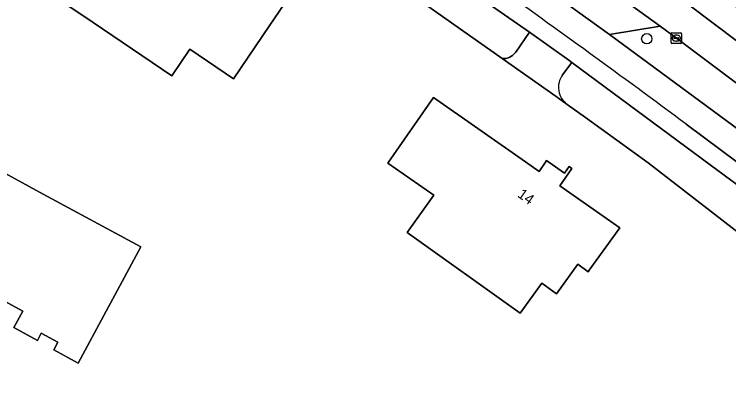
# Model space of a CAD drawing. Extents: x 162417 to 163722, y 384268 to 385417.
# Drawn here: x 163318.6 to 163386.7, y 385226.8 to 385264.1 of the extents above; entities that cross this region are included whole.
import ezdxf

# ---------------------------------------------------------------- set-up
doc = ezdxf.new("R2010")
doc.units = 0
for name, color, linetype in [('IMGEO_Berm_groen', 7, 'Continuous'), ('IMGEO_Boom', 7, 'Continuous'), ('IMGEO_Erf', 7, 'Continuous'), ('IMGEO_Fietspad_open', 7, 'Continuous'), ('IMGEO_Groenvoorziening', 7, 'Continuous'), ('IMGEO_Kolk', 7, 'Continuous'), ('IMGEO_Pand', 7, 'Continuous'), ('IMGEO_Pand_nummerreeks', 7, 'Continuous'), ('IMGEO_Rijbaan_lokaal_gesloten', 7, 'Continuous'), ('IMGEO_Rijbaan_lokaal_open', 7, 'Continuous'), ('IMGEO_Voetpad_open', 7, 'Continuous')]:
    doc.layers.add(name, color=color, linetype=linetype)

msp = doc.modelspace()

# ---------------------------------------------------------------- linework, layer by layer
at = {"layer": 'IMGEO_Berm_groen'}
for points in [[(163383.172, 385265.399), (163382.918, 385265.037), (163399.306, 385252.673), (163402.737, 385250.041), (163413.479, 385241.509), (163425.014, 385231.88), (163425.702, 385231.295), (163427.201, 385233.108), (163421.877, 385237.606), (163414.006, 385244.112), (163403.529, 385252.364), (163394.68, 385259.176), (163387.892, 385264.474), (163385.991, 385265.908)], [(163406.211, 385243.179), (163397.482, 385250), (163394.937, 385251.951), (163381.74, 385261.842), (163380.201, 385262.972), (163375.367, 385262.207), (163390.845, 385250.76), (163391.853, 385250)]]:
    msp.add_lwpolyline(points, dxfattribs=at)
at = {"layer": 'IMGEO_Boom'}
msp.add_circle((163378.916, 385261.789), 0.489, dxfattribs=at)
at = {"layer": 'IMGEO_Erf'}
msp.add_lwpolyline([(163401.687, 385232.409), (163397.756, 385235.453), (163379.055, 385249.933), (163373.086, 385254.272), (163371.326, 385255.518), (163370.26, 385256.272), (163365.121, 385259.908), (163364.896, 385260.067), (163352.341, 385268.952), (163343.382, 385275.198), (163340.788, 385276.883), (163340.621, 385276.992), (163339.615, 385277.646), (163334.92, 385280.696), (163324.446, 385287.5), (163321.031, 385281.372), (163320.515, 385280.446), (163318.656, 385277.086), (163318.117, 385276.112)], dxfattribs=at)
for points in [[(163333.604, 385258.256), (163325.102, 385264.011), (163320.961, 385266.813), (163321.668, 385267.857), (163318.778, 385269.814), (163321.188, 385273.375), (163321.469, 385273.79), (163324.36, 385271.835), (163327.301, 385276.18), (163334.624, 385271.224), (163334.244, 385270.663), (163336.483, 385269.148), (163338.509, 385272.142), (163345.762, 385267.233), (163342.96, 385263.093), (163339.489, 385257.964), (163335.316, 385260.787)], [(163356.059, 385243.296), (163358.593, 385246.837), (163354.203, 385249.912), (163354.265, 385250.001), (163358.584, 385256.167), (163367.349, 385250.029), (163368.637, 385249.126), (163369.25, 385250.001), (163369.359, 385250.155), (163369.58, 385250.001), (163371.077, 385248.953), (163371.52, 385249.586), (163371.772, 385249.41), (163370.614, 385247.758), (163376.342, 385243.747), (163373.431, 385239.681), (163373.337, 385239.549), (163372.345, 385240.258), (163370.314, 385237.42), (163368.892, 385238.438), (163366.845, 385235.576)], [(163324.662, 385230.824), (163322.342, 385232.08), (163322.742, 385232.817), (163321.153, 385233.677), (163320.783, 385232.993), (163318.546, 385234.204), (163319.401, 385235.784), (163313.666, 385238.888), (163309.631, 385231.43), (163308.032, 385232.296), (163303.634, 385234.676), (163306.706, 385240.352), (163306.379, 385240.528), (163311.105, 385249.261), (163315.593, 385246.832), (163316.945, 385249.331), (163321.343, 385246.951), (163330.661, 385241.908)]]:
    msp.add_lwpolyline(points, close=True, dxfattribs=at)
at = {"layer": 'IMGEO_Fietspad_open'}
for points in [[(163391.853, 385250), (163390.845, 385250.76), (163375.367, 385262.207), (163369.473, 385266.465), (163362.469, 385271.428), (163348.752, 385280.87), (163332.814, 385291.372), (163324.416, 385296.802)], [(163382.688, 385253.632), (163387.653, 385249.921), (163398.945, 385241.26)]]:
    msp.add_lwpolyline(points, dxfattribs=at)
msp.add_arc((162656.779, 384273.824), 1219.413, 53.466396, 54.540062, dxfattribs=at)
at = {"layer": 'IMGEO_Groenvoorziening'}
msp.add_lwpolyline([(163342.746, 385279.801), (163340.788, 385276.883), (163343.382, 385275.198), (163352.341, 385268.952), (163364.896, 385260.067), (163365.121, 385259.908), (163365.505, 385259.887), (163365.797, 385259.99), (163366.112, 385260.175), (163366.436, 385260.493), (163367.73, 385262.409)], close=True, dxfattribs=at)
for points in [[(163402.506, 385236.206), (163392.845, 385243.921), (163384.96, 385249.759), (163371.765, 385259.528), (163370.882, 385258.334)], [(163371.326, 385255.518), (163373.086, 385254.272), (163379.055, 385249.933), (163397.756, 385235.453), (163402.506, 385236.206)]]:
    msp.add_lwpolyline(points, dxfattribs=at)
msp.add_arc((163372.49, 385257.144), 2, 143.50353, 234.41665, dxfattribs=at)
at = {"layer": 'IMGEO_Kolk'}
for p, q in [((163381.235, 385261.418), (163381.235, 385262.27)), ((163381.31, 385262.344), (163382.162, 385262.344)), ((163381.494, 385261.838), (163381.494, 385261.85)), ((163381.932, 385261.801), (163381.534, 385261.801)), ((163381.537, 385261.887), (163381.935, 385261.887)), ((163381.723, 385262.124), (163381.748, 385262.124)), ((163381.978, 385261.85), (163381.978, 385261.838)), ((163382.236, 385262.27), (163382.236, 385261.418)), ((163382.162, 385261.344), (163381.31, 385261.344)), ((163381.746, 385261.564), (163381.721, 385261.564))]:
    msp.add_line(p, q, dxfattribs=at)
for points in [[(163381.235, 385261.418), (163381.235, 385262.27)], [(163381.31, 385262.344), (163382.162, 385262.344)], [(163382.236, 385262.27), (163382.236, 385261.418)], [(163382.162, 385261.344), (163381.31, 385261.344)]]:
    msp.add_lwpolyline(points, dxfattribs=at)
for centre, radius, start, end in [((163381.312, 385262.268), 0.0765, 91.55205, 178.44795), ((163381.312, 385262.268), 0.0765, 91.55205, 178.44795), ((163381.534, 385261.847), 0.0403, 85.87752, 175.75265), ((163381.531, 385261.837), 0.0366, 178.93798, 274.71019), ((163381.935, 385261.844), 0.043, 264.86636, 352.45326), ((163381.939, 385261.849), 0.0386, 1.73085, 96.63898), ((163382.16, 385262.268), 0.0765, 1.55205, 88.44795), ((163382.16, 385262.268), 0.0765, 1.55205, 88.44795), ((163381.312, 385261.42), 0.0765, 181.55205, 268.44795), ((163381.312, 385261.42), 0.0765, 181.55205, 268.44795), ((163382.16, 385261.42), 0.0765, 271.55205, 358.44795), ((163382.16, 385261.42), 0.0765, 271.55205, 358.44795)]:
    msp.add_arc(centre, radius, start, end, dxfattribs=at)
for centre, major_axis, ratio, start_param, end_param in [((163381.722, 385261.844), (-0.387, 0.002), 0.722429, 4.712389, 7.853982), ((163381.747, 385261.844), (-0.39, 0.002), 0.717154, 1.570796, 4.712389)]:
    msp.add_ellipse(centre, major_axis=major_axis, ratio=ratio, start_param=start_param, end_param=end_param, dxfattribs=at)
at = {"layer": 'IMGEO_Pand'}
for points in [[(163335.316, 385260.787), (163339.489, 385257.964), (163342.96, 385263.093), (163345.762, 385267.233), (163338.509, 385272.142), (163336.483, 385269.148), (163334.244, 385270.663), (163334.624, 385271.224), (163327.301, 385276.18), (163324.36, 385271.835), (163321.469, 385273.79), (163321.188, 385273.375), (163318.778, 385269.814), (163321.668, 385267.857), (163320.961, 385266.813), (163325.102, 385264.011), (163333.604, 385258.256)], [(163371.077, 385248.953), (163369.58, 385250.001), (163369.359, 385250.155), (163369.25, 385250.001), (163368.637, 385249.126), (163367.349, 385250.029), (163358.584, 385256.167), (163354.265, 385250.001), (163354.203, 385249.912), (163358.593, 385246.837), (163356.059, 385243.296), (163366.845, 385235.576), (163368.892, 385238.438), (163370.314, 385237.42), (163372.345, 385240.258), (163373.337, 385239.549), (163373.431, 385239.681), (163376.342, 385243.747), (163370.614, 385247.758), (163371.772, 385249.41), (163371.52, 385249.586)], [(163308.032, 385232.296), (163309.631, 385231.43), (163313.666, 385238.888), (163319.401, 385235.784), (163318.546, 385234.204), (163320.783, 385232.993), (163321.153, 385233.677), (163322.742, 385232.817), (163322.342, 385232.08), (163324.662, 385230.824), (163330.661, 385241.908), (163321.343, 385246.951), (163316.945, 385249.331), (163315.593, 385246.832), (163311.105, 385249.261), (163306.379, 385240.528), (163306.706, 385240.352), (163303.634, 385234.676)]]:
    msp.add_lwpolyline(points, close=True, dxfattribs=at)
at = {"layer": 'IMGEO_Rijbaan_lokaal_gesloten'}
for points in [[(163355.253, 385280.673), (163369.255, 385270.916), (163380.201, 385262.972), (163381.74, 385261.842), (163394.937, 385251.951), (163397.482, 385250), (163406.211, 385243.179)], [(163415.913, 385235.292), (163423.595, 385228.801), (163425.702, 385231.295), (163425.014, 385231.88), (163413.479, 385241.509), (163402.737, 385250.041), (163399.306, 385252.673), (163382.918, 385265.037), (163370.017, 385274.359)]]:
    msp.add_lwpolyline(points, dxfattribs=at)
at = {"layer": 'IMGEO_Rijbaan_lokaal_open'}
msp.add_lwpolyline([(163369.255, 385270.916), (163369.473, 385266.465), (163375.367, 385262.207), (163380.201, 385262.972)], close=True, dxfattribs=at)
for points in [[(163371.765, 385259.528), (163371.488, 385259.733), (163367.73, 385262.409), (163366.436, 385260.493), (163366.112, 385260.175), (163365.797, 385259.99), (163365.505, 385259.887), (163365.121, 385259.908), (163370.26, 385256.272), (163371.326, 385255.518)], [(163370.882, 385258.334), (163371.765, 385259.528)]]:
    msp.add_lwpolyline(points, dxfattribs=at)
msp.add_arc((163372.49, 385257.144), 2, 143.50353, 234.41665, dxfattribs=at)
at = {"layer": 'IMGEO_Voetpad_open'}
for points in [[(163319.476, 385295.039), (163326.196, 385290.64), (163340.737, 385281.127), (163341.545, 385280.598), (163341.574, 385280.579), (163342.019, 385280.288), (163342.574, 385279.916), (163342.746, 385279.801), (163367.73, 385262.409), (163371.488, 385259.733), (163371.765, 385259.528), (163384.96, 385249.759), (163392.845, 385243.921), (163402.506, 385236.206), (163404.493, 385234.62), (163407.672, 385231.793), (163414.552, 385225.097), (163420.278, 385218.981), (163425.17, 385213.131), (163425.429, 385213.349)], [(163398.945, 385241.26), (163387.653, 385249.921), (163382.688, 385253.632)]]:
    msp.add_lwpolyline(points, dxfattribs=at)
msp.add_arc((162656.779, 384273.824), 1219.413, 53.466396, 54.540062, dxfattribs=at)

# ---------------------------------------------------------------- texts
at = {"layer": 'IMGEO_Pand_nummerreeks'}
msp.add_text('14', height=1, rotation=324.40959, dxfattribs=at).set_placement((163366.509, 385246.749))

doc.saveas('drawing.dxf')
